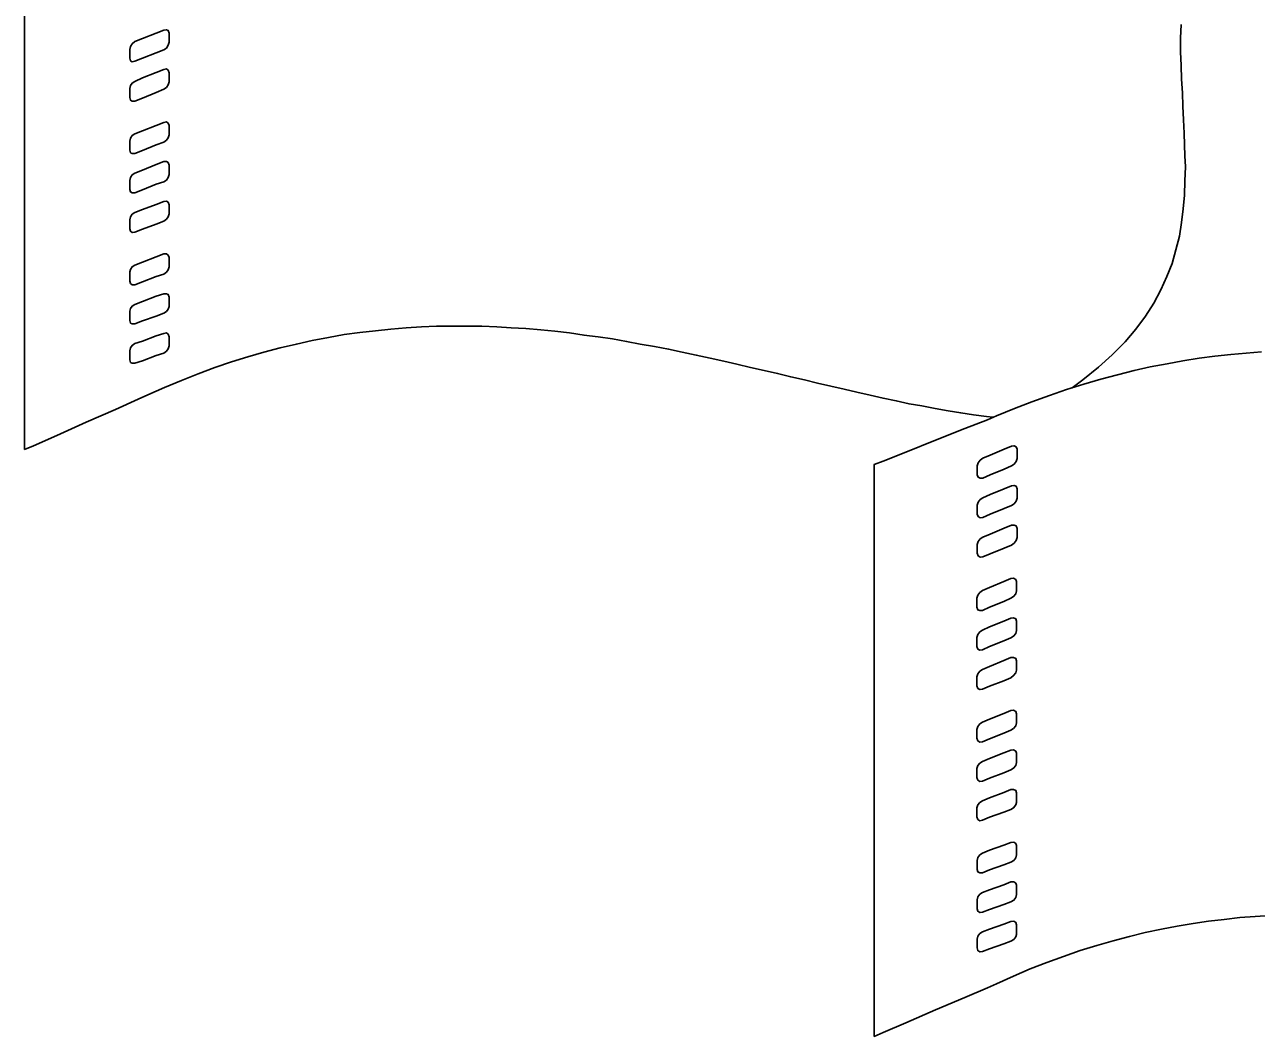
# Model space of a CAD drawing. Extents: x 638850 to 644908, y 297188 to 298900.
# Drawn here: x 639190.38 to 639234.9, y 297711.93 to 297748.52 of the extents above; entities that cross this region are included whole.
import ezdxf

# ---------------------------------------------------------------- set-up
doc = ezdxf.new("R2010")
doc.units = 0
doc.layers.add('16', color=7, linetype='Continuous')
doc.layers.add('2', color=7, linetype='Continuous')

msp = doc.modelspace()

# ---------------------------------------------------------------- linework, layer by layer
at = {"layer": '16'}
for points in [[(639195.411, 297747.607), (639195.503, 297747.67), (639195.565, 297747.778), (639195.595, 297747.886), (639195.595, 297747.886), (639195.595, 297747.964), (639195.595, 297748.134), (639195.595, 297748.21), (639195.595, 297748.21), (639195.565, 297748.304), (639195.503, 297748.334), (639195.411, 297748.318), (639195.411, 297748.318), (639195.133, 297748.21), (639194.639, 297748.01), (639194.361, 297747.902), (639194.361, 297747.902), (639194.267, 297747.823), (639194.207, 297747.732), (639194.175, 297747.624), (639194.175, 297747.624), (639194.175, 297747.545), (639194.175, 297747.378), (639194.175, 297747.3), (639194.175, 297747.3), (639194.207, 297747.208), (639194.267, 297747.175), (639194.361, 297747.192), (639194.361, 297747.192), (639194.639, 297747.3), (639195.133, 297747.499), (639195.411, 297747.607), (639195.411, 297747.607), (639195.411, 297747.607)], [(639195.411, 297746.187), (639195.503, 297746.249), (639195.565, 297746.341), (639195.595, 297746.449), (639195.595, 297746.449), (639195.595, 297746.527), (639195.595, 297746.698), (639195.595, 297746.773), (639195.595, 297746.773), (639195.565, 297746.868), (639195.503, 297746.914), (639195.411, 297746.897), (639195.411, 297746.897), (639195.133, 297746.789), (639194.639, 297746.59), (639194.361, 297746.465), (639194.361, 297746.465), (639194.267, 297746.403), (639194.207, 297746.311), (639194.175, 297746.203), (639194.175, 297746.203), (639194.175, 297746.125), (639194.175, 297745.955), (639194.175, 297745.879), (639194.175, 297745.879), (639194.207, 297745.785), (639194.267, 297745.755), (639194.361, 297745.755), (639194.361, 297745.755), (639194.639, 297745.863), (639195.133, 297746.063), (639195.411, 297746.187), (639195.411, 297746.187), (639195.411, 297746.187)], [(639195.411, 297744.273), (639195.503, 297744.335), (639195.565, 297744.427), (639195.595, 297744.535), (639195.595, 297744.535), (639195.595, 297744.627), (639195.595, 297744.783), (639195.595, 297744.875), (639195.595, 297744.875), (639195.565, 297744.953), (639195.503, 297744.999), (639195.411, 297744.983), (639195.411, 297744.983), (639195.133, 297744.875), (639194.639, 297744.675), (639194.361, 297744.567), (639194.361, 297744.567), (639194.267, 297744.505), (639194.207, 297744.411), (639194.175, 297744.303), (639194.175, 297744.303), (639194.175, 297744.227), (639194.175, 297744.057), (639194.175, 297743.979), (639194.175, 297743.979), (639194.207, 297743.887), (639194.267, 297743.854), (639194.361, 297743.854), (639194.361, 297743.854), (639194.639, 297743.962), (639195.133, 297744.165), (639195.411, 297744.273), (639195.411, 297744.273), (639195.411, 297744.273)], [(639195.411, 297742.837), (639195.503, 297742.899), (639195.565, 297742.99), (639195.595, 297743.098), (639195.595, 297743.098), (639195.595, 297743.19), (639195.595, 297743.347), (639195.595, 297743.439), (639195.595, 297743.439), (639195.565, 297743.53), (639195.503, 297743.563), (639195.411, 297743.563), (639195.411, 297743.563), (639195.133, 297743.455), (639194.639, 297743.252), (639194.361, 297743.144), (639194.361, 297743.144), (639194.267, 297743.082), (639194.207, 297742.99), (639194.175, 297742.882), (639194.175, 297742.882), (639194.175, 297742.804), (639194.175, 297742.637), (639194.175, 297742.558), (639194.175, 297742.558), (639194.207, 297742.467), (639194.267, 297742.434), (639194.361, 297742.434), (639194.361, 297742.434), (639194.639, 297742.542), (639195.133, 297742.745), (639195.411, 297742.837), (639195.411, 297742.837), (639195.411, 297742.837)], [(639195.411, 297741.416), (639195.503, 297741.478), (639195.565, 297741.57), (639195.595, 297741.678), (639195.595, 297741.678), (639195.595, 297741.754), (639195.595, 297741.924), (639195.595, 297742.002), (639195.595, 297742.002), (639195.565, 297742.094), (639195.503, 297742.14), (639195.411, 297742.126), (639195.411, 297742.126), (639195.133, 297742.018), (639194.639, 297741.832), (639194.361, 297741.724), (639194.361, 297741.724), (639194.267, 297741.662), (639194.207, 297741.57), (639194.175, 297741.462), (639194.175, 297741.462), (639194.175, 297741.384), (639194.175, 297741.214), (639194.175, 297741.138), (639194.175, 297741.138), (639194.207, 297741.044), (639194.267, 297740.998), (639194.361, 297741.014), (639194.361, 297741.014), (639194.639, 297741.122), (639195.133, 297741.308), (639195.411, 297741.416), (639195.411, 297741.416), (639195.411, 297741.416)], [(639195.411, 297739.499), (639195.503, 297739.561), (639195.565, 297739.656), (639195.595, 297739.764), (639195.595, 297739.764), (639195.595, 297739.856), (639195.595, 297740.01), (639195.595, 297740.101), (639195.595, 297740.101), (639195.565, 297740.18), (639195.503, 297740.226), (639195.411, 297740.226), (639195.411, 297740.226), (639195.133, 297740.118), (639194.639, 297739.934), (639194.361, 297739.823), (639194.361, 297739.823), (639194.267, 297739.764), (639194.207, 297739.669), (639194.175, 297739.578), (639194.175, 297739.578), (639194.175, 297739.486), (639194.175, 297739.329), (639194.175, 297739.237), (639194.175, 297739.237), (639194.207, 297739.162), (639194.267, 297739.113), (639194.361, 297739.113), (639194.361, 297739.113), (639194.639, 297739.221), (639195.133, 297739.408), (639195.411, 297739.499), (639195.411, 297739.499), (639195.411, 297739.499)], [(639195.411, 297738.079), (639195.503, 297738.141), (639195.565, 297738.233), (639195.595, 297738.328), (639195.595, 297738.328), (639195.595, 297738.419), (639195.595, 297738.573), (639195.595, 297738.665), (639195.595, 297738.665), (639195.565, 297738.76), (639195.503, 297738.789), (639195.411, 297738.789), (639195.411, 297738.789), (639195.133, 297738.697), (639194.639, 297738.511), (639194.361, 297738.403), (639194.361, 297738.403), (639194.267, 297738.341), (639194.207, 297738.249), (639194.175, 297738.157), (639194.175, 297738.157), (639194.175, 297738.063), (639194.175, 297737.909), (639194.175, 297737.817), (639194.175, 297737.817), (639194.207, 297737.725), (639194.267, 297737.693), (639194.361, 297737.693), (639194.361, 297737.693), (639194.639, 297737.801), (639195.133, 297737.971), (639195.411, 297738.079), (639195.411, 297738.079), (639195.411, 297738.079)], [(639195.411, 297736.643), (639195.503, 297736.705), (639195.565, 297736.797), (639195.595, 297736.905), (639195.595, 297736.905), (639195.595, 297736.983), (639195.595, 297737.153), (639195.595, 297737.231), (639195.595, 297737.231), (639195.565, 297737.323), (639195.503, 297737.369), (639195.411, 297737.353), (639195.411, 297737.353), (639195.133, 297737.261), (639194.639, 297737.075), (639194.361, 297736.983), (639194.361, 297736.983), (639194.267, 297736.921), (639194.207, 297736.829), (639194.175, 297736.721), (639194.175, 297736.721), (639194.175, 297736.643), (639194.175, 297736.489), (639194.175, 297736.397), (639194.175, 297736.397), (639194.207, 297736.303), (639194.267, 297736.273), (639194.361, 297736.273), (639194.361, 297736.273), (639194.639, 297736.365), (639195.133, 297736.551), (639195.411, 297736.643), (639195.411, 297736.643), (639195.411, 297736.643)], [(639226.043, 297732.566), (639226.137, 297732.628), (639226.213, 297732.722), (639226.245, 297732.83), (639226.245, 297732.83), (639226.245, 297732.922), (639226.245, 297733.076), (639226.245, 297733.168), (639226.245, 297733.168), (639226.213, 297733.246), (639226.137, 297733.292), (639226.043, 297733.276), (639226.043, 297733.276), (639225.781, 297733.168), (639225.271, 297732.952), (639225.009, 297732.844), (639225.009, 297732.844), (639224.917, 297732.768), (639224.839, 297732.674), (639224.809, 297732.566), (639224.809, 297732.566), (639224.809, 297732.49), (639224.809, 297732.32), (639224.809, 297732.242), (639224.809, 297732.242), (639224.839, 297732.15), (639224.917, 297732.118), (639225.009, 297732.118), (639225.009, 297732.118), (639225.271, 297732.242), (639225.781, 297732.444), (639226.043, 297732.566), (639226.043, 297732.566), (639226.043, 297732.566)], [(639226.043, 297731.129), (639226.137, 297731.191), (639226.213, 297731.286), (639226.245, 297731.394), (639226.245, 297731.394), (639226.245, 297731.486), (639226.245, 297731.64), (639226.245, 297731.731), (639226.245, 297731.731), (639226.213, 297731.826), (639226.137, 297731.856), (639226.043, 297731.839), (639226.043, 297731.839), (639225.781, 297731.731), (639225.271, 297731.532), (639225.009, 297731.407), (639225.009, 297731.407), (639224.917, 297731.345), (639224.839, 297731.254), (639224.809, 297731.146), (639224.809, 297731.146), (639224.809, 297731.067), (639224.809, 297730.9), (639224.809, 297730.822), (639224.809, 297730.822), (639224.839, 297730.73), (639224.917, 297730.684), (639225.009, 297730.697), (639225.009, 297730.697), (639225.271, 297730.822), (639225.781, 297731.021), (639226.043, 297731.129), (639226.043, 297731.129), (639226.043, 297731.129)], [(639226.043, 297729.693), (639226.137, 297729.771), (639226.213, 297729.863), (639226.245, 297729.971), (639226.245, 297729.971), (639226.245, 297730.049), (639226.245, 297730.219), (639226.245, 297730.298), (639226.245, 297730.298), (639226.213, 297730.39), (639226.137, 297730.419), (639226.043, 297730.419), (639226.043, 297730.419), (639225.781, 297730.311), (639225.271, 297730.095), (639225.009, 297729.987), (639225.009, 297729.987), (639224.917, 297729.925), (639224.839, 297729.833), (639224.809, 297729.725), (639224.809, 297729.725), (639224.809, 297729.634), (639224.809, 297729.477), (639224.809, 297729.401), (639224.809, 297729.401), (639224.839, 297729.307), (639224.917, 297729.261), (639225.009, 297729.277), (639225.009, 297729.277), (639225.271, 297729.385), (639225.781, 297729.585), (639226.043, 297729.693), (639226.043, 297729.693), (639226.043, 297729.693)], [(639226.027, 297727.776), (639226.121, 297727.838), (639226.197, 297727.933), (639226.229, 297728.041), (639226.229, 297728.041), (639226.229, 297728.132), (639226.229, 297728.286), (639226.229, 297728.378), (639226.229, 297728.378), (639226.197, 297728.456), (639226.121, 297728.502), (639226.027, 297728.486), (639226.027, 297728.486), (639225.765, 297728.378), (639225.255, 297728.162), (639224.993, 297728.054), (639224.993, 297728.054), (639224.901, 297727.978), (639224.823, 297727.884), (639224.793, 297727.776), (639224.793, 297727.776), (639224.793, 297727.7), (639224.793, 297727.53), (639224.793, 297727.452), (639224.793, 297727.452), (639224.823, 297727.36), (639224.901, 297727.328), (639224.993, 297727.328), (639224.993, 297727.328), (639225.255, 297727.452), (639225.765, 297727.654), (639226.027, 297727.776), (639226.027, 297727.776), (639226.027, 297727.776)], [(639226.027, 297726.34), (639226.121, 297726.402), (639226.197, 297726.496), (639226.229, 297726.604), (639226.229, 297726.604), (639226.229, 297726.696), (639226.229, 297726.85), (639226.229, 297726.942), (639226.229, 297726.942), (639226.197, 297727.036), (639226.121, 297727.066), (639226.027, 297727.05), (639226.027, 297727.05), (639225.765, 297726.942), (639225.255, 297726.742), (639224.993, 297726.618), (639224.993, 297726.618), (639224.901, 297726.556), (639224.823, 297726.464), (639224.793, 297726.356), (639224.793, 297726.356), (639224.793, 297726.277), (639224.793, 297726.11), (639224.793, 297726.032), (639224.793, 297726.032), (639224.823, 297725.94), (639224.901, 297725.894), (639224.993, 297725.908), (639224.993, 297725.908), (639225.255, 297726.032), (639225.765, 297726.232), (639226.027, 297726.34), (639226.027, 297726.34), (639226.027, 297726.34)], [(639226.027, 297724.903), (639226.121, 297724.981), (639226.197, 297725.073), (639226.229, 297725.181), (639226.229, 297725.181), (639226.229, 297725.26), (639226.229, 297725.43), (639226.229, 297725.508), (639226.229, 297725.508), (639226.197, 297725.6), (639226.121, 297725.629), (639226.027, 297725.629), (639226.027, 297725.629), (639225.765, 297725.521), (639225.255, 297725.305), (639224.993, 297725.197), (639224.993, 297725.197), (639224.901, 297725.135), (639224.823, 297725.044), (639224.793, 297724.936), (639224.793, 297724.936), (639224.793, 297724.844), (639224.793, 297724.687), (639224.793, 297724.612), (639224.793, 297724.612), (639224.823, 297724.517), (639224.901, 297724.471), (639224.993, 297724.487), (639224.993, 297724.487), (639225.255, 297724.595), (639225.765, 297724.795), (639226.027, 297724.903), (639226.027, 297724.903), (639226.027, 297724.903)], [(639226.027, 297723.005), (639226.121, 297723.067), (639226.197, 297723.159), (639226.229, 297723.267), (639226.229, 297723.267), (639226.229, 297723.345), (639226.229, 297723.515), (639226.229, 297723.591), (639226.229, 297723.591), (639226.197, 297723.685), (639226.121, 297723.731), (639226.027, 297723.715), (639226.027, 297723.715), (639225.765, 297723.607), (639225.255, 297723.407), (639224.993, 297723.299), (639224.993, 297723.299), (639224.901, 297723.237), (639224.823, 297723.143), (639224.793, 297723.035), (639224.793, 297723.035), (639224.793, 297722.959), (639224.793, 297722.789), (639224.793, 297722.711), (639224.793, 297722.711), (639224.823, 297722.619), (639224.901, 297722.573), (639224.993, 297722.587), (639224.993, 297722.587), (639225.255, 297722.695), (639225.765, 297722.897), (639226.027, 297723.005), (639226.027, 297723.005), (639226.027, 297723.005)], [(639226.027, 297721.569), (639226.121, 297721.631), (639226.197, 297721.723), (639226.229, 297721.831), (639226.229, 297721.831), (639226.229, 297721.922), (639226.229, 297722.079), (639226.229, 297722.171), (639226.229, 297722.171), (639226.197, 297722.249), (639226.121, 297722.295), (639226.027, 297722.279), (639226.027, 297722.279), (639225.765, 297722.187), (639225.255, 297721.984), (639224.993, 297721.876), (639224.993, 297721.876), (639224.901, 297721.814), (639224.823, 297721.723), (639224.793, 297721.615), (639224.793, 297721.615), (639224.793, 297721.536), (639224.793, 297721.369), (639224.793, 297721.291), (639224.793, 297721.291), (639224.823, 297721.199), (639224.901, 297721.15), (639224.993, 297721.166), (639224.993, 297721.166), (639225.255, 297721.274), (639225.765, 297721.461), (639226.027, 297721.569), (639226.027, 297721.569), (639226.027, 297721.569)], [(639226.027, 297720.132), (639226.121, 297720.194), (639226.197, 297720.302), (639226.229, 297720.394), (639226.229, 297720.394), (639226.229, 297720.489), (639226.229, 297720.643), (639226.229, 297720.734), (639226.229, 297720.734), (639226.197, 297720.826), (639226.121, 297720.859), (639226.027, 297720.859), (639226.027, 297720.859), (639225.765, 297720.751), (639225.255, 297720.564), (639224.993, 297720.456), (639224.993, 297720.456), (639224.901, 297720.394), (639224.823, 297720.302), (639224.793, 297720.194), (639224.793, 297720.194), (639224.793, 297720.103), (639224.793, 297719.946), (639224.793, 297719.87), (639224.793, 297719.87), (639224.823, 297719.776), (639224.901, 297719.73), (639224.993, 297719.746), (639224.993, 297719.746), (639225.255, 297719.854), (639225.765, 297720.04), (639226.027, 297720.132), (639226.027, 297720.132), (639226.027, 297720.132)], [(639226.027, 297718.231), (639226.135, 297718.294), (639226.197, 297718.388), (639226.229, 297718.496), (639226.229, 297718.496), (639226.229, 297718.588), (639226.229, 297718.742), (639226.229, 297718.834), (639226.229, 297718.834), (639226.197, 297718.912), (639226.135, 297718.958), (639226.027, 297718.944), (639226.027, 297718.944), (639225.765, 297718.85), (639225.255, 297718.666), (639224.993, 297718.558), (639224.993, 297718.558), (639224.901, 297718.496), (639224.823, 297718.402), (639224.809, 297718.294), (639224.809, 297718.294), (639224.809, 297718.218), (639224.809, 297718.048), (639224.809, 297717.97), (639224.809, 297717.97), (639224.823, 297717.878), (639224.901, 297717.845), (639224.993, 297717.845), (639224.993, 297717.845), (639225.255, 297717.953), (639225.765, 297718.14), (639226.027, 297718.231), (639226.027, 297718.231), (639226.027, 297718.231)], [(639226.027, 297716.795), (639226.135, 297716.857), (639226.197, 297716.952), (639226.229, 297717.06), (639226.229, 297717.06), (639226.229, 297717.151), (639226.229, 297717.305), (639226.229, 297717.4), (639226.229, 297717.4), (639226.197, 297717.475), (639226.135, 297717.521), (639226.027, 297717.521), (639226.027, 297717.521), (639225.765, 297717.413), (639225.255, 297717.23), (639224.993, 297717.135), (639224.993, 297717.135), (639224.901, 297717.073), (639224.823, 297716.981), (639224.809, 297716.873), (639224.809, 297716.873), (639224.809, 297716.795), (639224.809, 297716.628), (639224.809, 297716.549), (639224.809, 297716.549), (639224.823, 297716.458), (639224.901, 297716.409), (639224.993, 297716.425), (639224.993, 297716.425), (639225.255, 297716.517), (639225.765, 297716.703), (639226.027, 297716.795), (639226.027, 297716.795), (639226.027, 297716.795)], [(639226.027, 297715.375), (639226.135, 297715.437), (639226.197, 297715.529), (639226.229, 297715.623), (639226.229, 297715.623), (639226.229, 297715.715), (639226.229, 297715.885), (639226.229, 297715.963), (639226.229, 297715.963), (639226.197, 297716.055), (639226.135, 297716.101), (639226.027, 297716.085), (639226.027, 297716.085), (639225.765, 297715.993), (639225.255, 297715.807), (639224.993, 297715.715), (639224.993, 297715.715), (639224.901, 297715.653), (639224.823, 297715.561), (639224.809, 297715.453), (639224.809, 297715.453), (639224.809, 297715.375), (639224.809, 297715.205), (639224.809, 297715.129), (639224.809, 297715.129), (639224.823, 297715.035), (639224.901, 297714.989), (639224.993, 297715.005), (639224.993, 297715.005), (639225.255, 297715.097), (639225.765, 297715.283), (639226.027, 297715.375), (639226.027, 297715.375), (639226.027, 297715.375)]]:
    msp.add_lwpolyline(points, dxfattribs=at)
at = {"layer": '2'}
for points in [[(639190.377, 297753.617), (639190.377, 297733.155), (639190.377, 297733.155), (639190.701, 297733.292), (639191.535, 297733.664), (639192.602, 297734.141), (639193.666, 297734.604), (639194.483, 297734.978), (639194.827, 297735.128), (639194.827, 297735.128), (639195.426, 297735.394), (639196.044, 297735.655), (639196.65, 297735.887), (639197.248, 297736.121), (639197.851, 297736.319), (639198.438, 297736.503), (639199.026, 297736.676), (639199.611, 297736.829), (639200.2, 297736.967), (639200.772, 297737.093), (639201.357, 297737.201), (639201.93, 297737.309), (639202.486, 297737.383), (639203.055, 297737.446), (639203.611, 297737.511), (639204.169, 297737.556), (639204.725, 297737.585), (639205.265, 297737.619), (639205.821, 297737.619), (639206.361, 297737.619), (639206.901, 297737.619), (639207.443, 297737.585), (639207.967, 297737.556), (639208.491, 297737.525), (639209.031, 297737.477), (639209.542, 297737.432), (639210.069, 297737.369), (639210.595, 297737.291)], [(639232.175, 297748.517), (639232.158, 297748.023), (639232.158, 297747.529), (639232.175, 297747.035), (639232.191, 297746.541), (639232.221, 297746.047), (639232.237, 297745.569), (639232.266, 297745.075), (639232.283, 297744.594), (639232.283, 297744.594), (639232.299, 297744.176), (639232.312, 297743.773), (639232.329, 297743.374), (639232.329, 297743.374), (639232.312, 297742.866), (639232.299, 297742.356), (639232.253, 297741.862), (639232.191, 297741.368), (639232.113, 297740.874), (639231.988, 297740.38), (639231.851, 297739.885), (639231.664, 297739.405), (639231.448, 297738.927), (639231.186, 297738.449), (639230.892, 297737.971), (639230.538, 297737.507), (639230.152, 297737.042), (639229.688, 297736.581), (639229.194, 297736.132), (639228.621, 297735.668), (639228.238, 297735.39)], [(639210.591, 297737.291), (639211.101, 297737.231), (639211.628, 297737.153), (639212.135, 297737.061), (639212.629, 297736.967), (639213.14, 297736.875), (639213.65, 297736.783), (639214.144, 297736.675), (639214.654, 297736.567), (639215.148, 297736.459), (639215.643, 297736.348), (639216.12, 297736.24), (639216.615, 297736.119), (639217.109, 297736.011), (639217.589, 297735.903), (639218.067, 297735.779), (639218.561, 297735.671), (639219.039, 297735.547), (639219.52, 297735.439), (639219.998, 297735.331), (639220.459, 297735.223), (639220.94, 297735.115), (639221.402, 297735.007), (639221.882, 297734.915), (639222.344, 297734.804), (639222.808, 297734.728), (639223.286, 297734.637), (639223.751, 297734.558), (639224.212, 297734.48), (639224.677, 297734.404), (639225.141, 297734.342), (639225.376, 297734.318)], [(639235.077, 297736.69), (639234.522, 297736.64), (639233.968, 297736.595), (639233.397, 297736.532), (639232.823, 297736.458), (639232.238, 297736.366), (639231.669, 297736.258), (639231.063, 297736.148), (639230.474, 297736.008), (639229.875, 297735.855), (639229.272, 297735.698), (639228.654, 297735.515), (639228.037, 297735.329), (639227.418, 297735.113), (639226.786, 297734.881), (639226.152, 297734.636), (639225.504, 297734.372), (639225.504, 297734.372), (639225.18, 297734.233), (639224.361, 297733.909), (639223.294, 297733.493), (639222.228, 297733.058), (639221.411, 297732.737), (639221.087, 297732.613), (639221.087, 297732.613), (639221.087, 297711.933), (639221.087, 297711.933), (639221.411, 297712.07), (639222.228, 297712.428), (639223.294, 297712.892), (639224.361, 297713.337), (639225.18, 297713.693), (639225.504, 297713.834), (639225.504, 297713.834), (639226.122, 297714.109), (639226.723, 297714.372), (639227.326, 297714.604), (639227.929, 297714.82), (639228.53, 297715.036), (639229.133, 297715.223), (639229.72, 297715.391), (639230.307, 297715.547), (639230.877, 297715.686), (639231.466, 297715.808), (639232.038, 297715.916), (639232.607, 297716.01), (639233.163, 297716.102), (639233.736, 297716.163), (639234.292, 297716.226), (639234.848, 297716.271), (639235.401, 297716.303)]]:
    msp.add_lwpolyline(points, dxfattribs=at)

doc.saveas('drawing.dxf')
